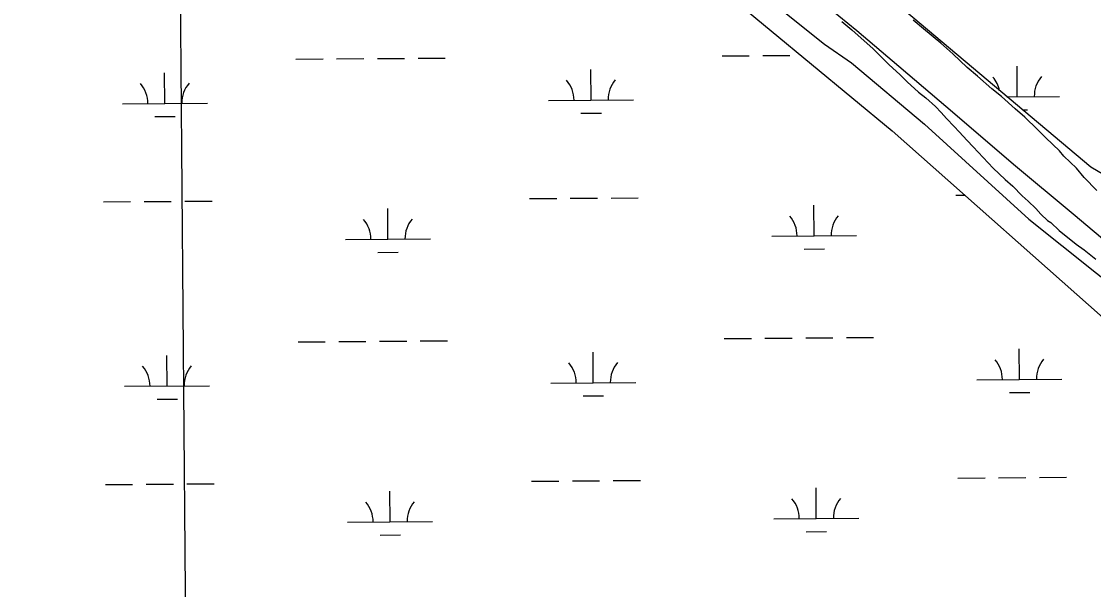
# Model space of a CAD drawing. Extents: x 3540316 to 3578335, y 553172 to 578787.
# Drawn here: x 3560133 to 3561395, y 560495 to 561164 of the extents above; entities that cross this region are included whole.
import ezdxf

# ---------------------------------------------------------------- set-up
doc = ezdxf.new("R2010")
doc.units = 0
for name, color, linetype in [('V-GRID-MAJR', 7, 'Continuous'), ('V-RAIL-TRAK', 7, 'Continuous'), ('V-SITE-VEGE', 7, 'Continuous'), ('V-TOPO-SHOR', 7, 'Continuous'), ('V-WETL-SWMP', 7, 'Continuous')]:
    doc.layers.add(name, color=color, linetype=linetype)

msp = doc.modelspace()

# ---------------------------------------------------------------- linework, layer by layer
at = {"layer": 'V-GRID-MAJR'}
msp.add_spline([(3560340.3, 558695.2), (3560293.6, 564752.7), (3560246.9, 570813.6), (3560200.1, 576874.5), (3560200.1, 576877.9)], degree=3, dxfattribs=at)
at = {"layer": 'V-RAIL-TRAK'}
msp.add_lwpolyline([(3560113.8, 561991.1), (3560170.2, 561944.5), (3560249.7, 561877.1), (3560316, 561820.8), (3560376, 561771.4), (3560449.1, 561709.8), (3560518.3, 561651.9), (3560603.6, 561581.3), (3560672.8, 561523.7), (3560744.3, 561464.1), (3560820.3, 561401.3), (3560888.9, 561342.4), (3560956.2, 561286), (3561042.4, 561213.8), (3561116.5, 561153.2), (3561166.2, 561111.2), (3561232.2, 561054.9), (3561301.1, 560996), (3561371.6, 560937.5), (3561438, 560881.1)], dxfattribs=at)
at = {"layer": 'V-SITE-VEGE'}
for p, q in [((3561098.9, 561163.8), (3561110.8, 561153.9)), ((3561110.8, 561153.9), (3561135.9, 561131.5)), ((3561135.9, 561131.5), (3561146.5, 561120.8)), ((3561146.5, 561120.8), (3561154.4, 561113.2)), ((3561154.4, 561113.2), (3561167.6, 561101.1)), ((3561167.6, 561101.1), (3561176, 561092.6)), ((3561176, 561092.6), (3561189.2, 561080.5)), ((3561189.2, 561080.5), (3561198, 561073.8)), ((3561198, 561073.8), (3561209.1, 561063.5)), ((3561209.1, 561063.5), (3561216.1, 561056.8)), ((3561216.1, 561056.8), (3561222.3, 561049.7)), ((3561222.3, 561049.7), (3561231.1, 561040.3)), ((3561231.1, 561040.3), (3561237.2, 561034)), ((3561237.2, 561034), (3561246.5, 561023.8)), ((3561246.5, 561023.8), (3561253.5, 561016.2)), ((3561253.5, 561016.2), (3561277.3, 560991.1)), ((3561277.3, 560991.1), (3561291.4, 560977.7)), ((3561291.4, 560977.7), (3561300.2, 560970.1)), ((3561300.2, 560970.1), (3561311.2, 560958.5)), ((3561311.2, 560958.5), (3561318.3, 560952.2)), ((3561318.3, 560952.2), (3561327.5, 560943.7)), ((3561327.5, 560943.7), (3561333.2, 560937)), ((3561333.2, 560937), (3561341.2, 560929.4)), ((3561341.2, 560929.4), (3561345.1, 560927.2)), ((3561345.1, 560927.2), (3561354.8, 560917.8)), ((3561354.8, 560917.8), (3561375.1, 560901.7)), ((3561375.1, 560901.7), (3561384.4, 560894.9)), ((3561384.4, 560894.9), (3561398.1, 560884.2))]:
    msp.add_line(p, q, dxfattribs=at)
msp.add_lwpolyline([(3561399.3, 560965), (3561384.3, 560980.2), (3561375.5, 560991), (3561360.5, 561005.3), (3561355.2, 561011.6), (3561339.3, 561026.8), (3561329.5, 561036.7), (3561314.5, 561051), (3561303, 561060.9), (3561287.1, 561075.3), (3561275.6, 561084.3), (3561258.8, 561099.5), (3561246.4, 561109.4), (3561229.6, 561125.5), (3561215.5, 561138.1), (3561195.2, 561155.2), (3561182.8, 561165.1)], dxfattribs=at)
at = {"layer": 'V-TOPO-SHOR'}
msp.add_lwpolyline([(3560408.1, 561704.2), (3560495.9, 561632.3), (3560588.7, 561550.4), (3560681.4, 561464.9), (3560786.6, 561370.8), (3560880.3, 561290.2), (3560981.2, 561215.1), (3561078.5, 561137.2), (3561110.3, 561114.9), (3561196.4, 561043), (3561319.1, 560931.1), (3561437.9, 560836.4)], dxfattribs=at)
at = {"layer": 'V-WETL-SWMP'}
for p, q in [((3560569.4, 561522), (3561158.2, 561035.2)), ((3560456, 561119.3), (3560488, 561119.6)), ((3560504, 561119.7), (3560536, 561120)), ((3560552, 561120.1), (3560584, 561120.3)), ((3560600, 561120.5), (3560632, 561120.7)), ((3560957.9, 561123.2), (3560989.9, 561123.5)), ((3561005.9, 561123.6), (3561037.9, 561123.8)), ((3560301.8, 561067.4), (3560301.5, 561103.4)), ((3560803.7, 561071.3), (3560803.4, 561107.3)), ((3561305.5, 561075.2), (3561305.3, 561111.2)), ((3560251.8, 561067), (3560351.8, 561067.8)), ((3560753.7, 561070.9), (3560853.7, 561071.7)), ((3561293.4, 561075.1), (3561355.5, 561075.6)), ((3560791.8, 561055.8), (3560815.8, 561055.9)), ((3561311.6, 561059.8), (3561317.7, 561059.9)), ((3560289.9, 561051.9), (3560313.9, 561052.1)), ((3561158.2, 561035.2), (3561805, 560461.8)), ((3560277.3, 560951.8), (3560309.3, 560952)), ((3560325.3, 560952.2), (3560357.3, 560952.4)), ((3560731.2, 560955.3), (3560763.2, 560955.5)), ((3560779.2, 560955.7), (3560811.2, 560955.9)), ((3560827.2, 560956), (3560859.2, 560956.3)), ((3561233.1, 560959.2), (3561243.9, 560959.2)), ((3560229.3, 560951.4), (3560261.3, 560951.7)), ((3560564.5, 560907.6), (3560564.2, 560943.6)), ((3561066.4, 560911.4), (3561066.1, 560947.4)), ((3560514.5, 560907.2), (3560614.5, 560908)), ((3561016.4, 560911.1), (3561116.4, 560911.8)), ((3560552.6, 560892), (3560576.6, 560892.2)), ((3561054.5, 560895.9), (3561078.5, 560896.1)), ((3560554.6, 560787.4), (3560586.5, 560787.7)), ((3560602.5, 560787.8), (3560634.5, 560788)), ((3560960.4, 560790.6), (3560992.4, 560790.8)), ((3561008.4, 560790.9), (3561040.4, 560791.2)), ((3561056.4, 560791.3), (3561088.4, 560791.5)), ((3561104.4, 560791.7), (3561136.4, 560791.9)), ((3560458.6, 560786.7), (3560490.6, 560786.9)), ((3560506.6, 560787.1), (3560538.6, 560787.3)), ((3561308.1, 560742.5), (3561307.9, 560778.5)), ((3560304.4, 560734.7), (3560304.1, 560770.7)), ((3560806.2, 560738.6), (3560806, 560774.6)), ((3560756.3, 560738.2), (3560856.2, 560739)), ((3561258.1, 560742.1), (3561358.1, 560742.9)), ((3560254.4, 560734.4), (3560354.4, 560735.1)), ((3561296.3, 560727), (3561320.3, 560727.1)), ((3560292.5, 560719.2), (3560316.5, 560719.4)), ((3560794.4, 560723.1), (3560818.4, 560723.3)), ((3560829.7, 560623.4), (3560861.7, 560623.6)), ((3561235.6, 560626.5), (3561267.6, 560626.7)), ((3561283.6, 560626.9), (3561315.6, 560627.1)), ((3561331.6, 560627.2), (3561363.6, 560627.5)), ((3560231.8, 560618.8), (3560263.8, 560619)), ((3560279.8, 560619.1), (3560311.8, 560619.4)), ((3560327.8, 560619.5), (3560359.8, 560619.7)), ((3560567, 560574.9), (3560566.8, 560610.9)), ((3560733.7, 560622.6), (3560765.7, 560622.9)), ((3560781.7, 560623), (3560813.7, 560623.2)), ((3561068.9, 560578.8), (3561068.6, 560614.8)), ((3560517, 560574.5), (3560617, 560575.3)), ((3561018.9, 560578.4), (3561118.9, 560579.2)), ((3561057, 560563.3), (3561081, 560563.4)), ((3560555.2, 560559.4), (3560579.2, 560559.6))]:
    msp.add_line(p, q, dxfattribs=at)
msp.add_lwpolyline([(3561440.2, 560964.1), (3561392.2, 560992.1), (3560536.3, 561711.7), (3560293.2, 561899.6), (3560255.5, 561930.9), (3560238.6, 561975.8), (3560238.7, 561993), (3560256.1, 562010.1), (3560276.6, 561982.4), (3560431.2, 561926.1), (3560503.4, 561904.9), (3560599.6, 561880), (3560675.4, 561872.6), (3560758, 561865), (3560816.6, 561864.6), (3560885.5, 561874.4), (3560989.2, 561911.5), (3561130.9, 561975.9), (3561255.6, 562064.5), (3561359.3, 562115.4), (3561459.5, 562145.7)], dxfattribs=at)
for centre, start, end in [((3560246.5, 561067.5), 359.6699, 41.2135), ((3560357, 561068.3), 139.6699, 181.2135), ((3560748.4, 561071.3), 359.6699, 41.2135), ((3560858.9, 561072.2), 139.6699, 181.2135), ((3561250.3, 561075.2), 11.5981, 41.2135), ((3561360.8, 561076.1), 139.6699, 181.2135), ((3560509.2, 560907.6), 359.6699, 41.2135), ((3560619.7, 560908.5), 139.6699, 181.2135), ((3561011.1, 560911.5), 359.6699, 41.2135), ((3561121.6, 560912.3), 139.6699, 181.2135), ((3561252.9, 560742.5), 359.6699, 41.2135), ((3561363.4, 560743.4), 139.6699, 181.2135), ((3560249.1, 560734.8), 359.6699, 41.2135), ((3560359.6, 560735.6), 139.6699, 181.2135), ((3560751, 560738.7), 359.6699, 41.2135), ((3560861.5, 560739.5), 139.6699, 181.2135), ((3560622.3, 560575.8), 139.6699, 181.2135), ((3561013.7, 560578.8), 359.6699, 41.2135), ((3561124.2, 560579.7), 139.6699, 181.2135), ((3560511.8, 560575), 359.6699, 41.2135)]:
    msp.add_arc(centre, 35.2, start, end, dxfattribs=at)

doc.saveas('drawing.dxf')
